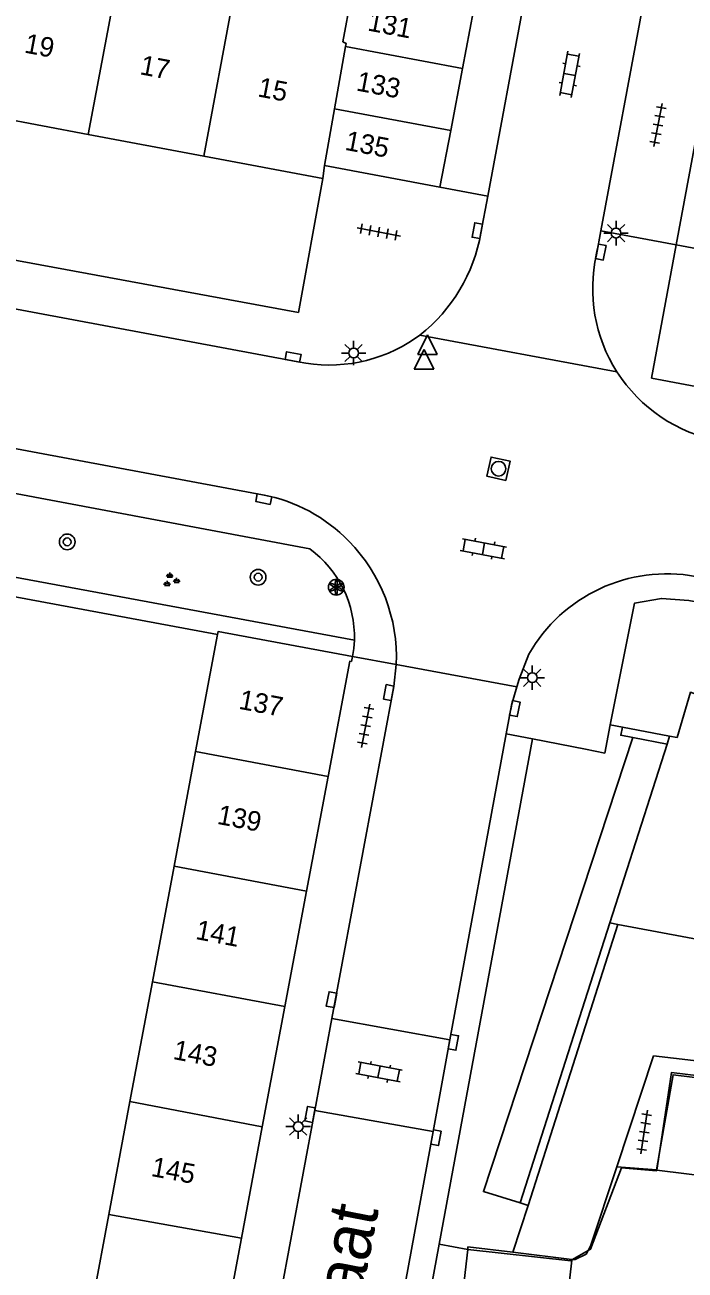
# Model space of a CAD drawing. Extents: x 131000 to 133014, y 396499 to 399001.
# Drawn here: x 131529.4 to 131563.1, y 397223.1 to 397286.7 of the extents above; entities that cross this region are included whole.
import ezdxf

# ---------------------------------------------------------------- set-up
doc = ezdxf.new("R2010")
doc.units = 0
for name, color, linetype in [('gg-afsc-erfafscheiding', 7, 'Continuous'), ('gg-afsc-hekwerk', 7, 'Continuous'), ('gg-afsc-muur', 7, 'Continuous'), ('gg-anno-huisnummerreeks BGT', 7, 'Continuous'), ('gg-anno-openbare ruimte label', 7, 'Continuous'), ('gg-bbg-bijgebouw', 7, 'Continuous'), ('gg-bbg-hoofdgebouw', 7, 'Continuous'), ('gg-bbg-tussenscheiding', 7, 'Continuous'), ('gg-knt-verharding', 7, 'Continuous'), ('gg-knt-verharding nz', 7, 'Continuous'), ('gt-grn-groengrens', 7, 'Continuous'), ('gt-grn-weggrens', 7, 'Continuous'), ('gt-symb-boom', 7, 'Continuous'), ('gt-symb-groenvak', 7, 'Continuous'), ('gt-symb-klinker verharding', 7, 'Continuous'), ('gt-symb-kolk', 7, 'Continuous'), ('gt-symb-lichtmast', 7, 'Continuous'), ('gt-symb-rioolschacht', 7, 'Continuous'), ('gt-symb-solitaire heester', 7, 'Continuous'), ('gt-symb-tegel verharding', 7, 'Continuous'), ('gt-symb-waterafsluiter', 7, 'Continuous')]:
    doc.layers.add(name, color=color, linetype=linetype)

# ---------------------------------------------------------------- blocks, each defined once
blk = doc.blocks.new('gt0-KOLK')
at = {"layer": 'gt-symb-kolk'}
blk.add_lwpolyline([(0, 0), (0.375, 0), (0.375, 0.4), (-0.375, 0.4), (-0.375, 0), (0, 0)], dxfattribs=at)
blk = doc.blocks.new('gt0-KL1')
at = {"layer": 'gt-symb-klinker verharding'}
for p, q in [((-1.15, 0.3), (1.15, 0.3)), ((-1, -0.3), (-1, 0.3)), ((-0.5, 0.3), (-0.5, 0.45)), ((0, -0.3), (0, 0.3)), ((0.5, 0.3), (0.5, 0.45)), ((1, -0.3), (1, 0.3)), ((-1.15, -0.3), (1.15, -0.3)), ((-0.5, -0.45), (-0.5, -0.3)), ((0.5, -0.45), (0.5, -0.3))]:
    blk.add_line(p, q, dxfattribs=at)
blk = doc.blocks.new('gt0-LMAST')
at = {"layer": 'gt-symb-lichtmast'}
for p, q in [((-0.182, 0.173), (-0.447, 0.438)), ((-0.005, 0.246), (-0.005, 0.621)), ((0.172, 0.173), (0.437, 0.438)), ((-0.255, -0.004), (-0.63, -0.004)), ((-0.182, -0.181), (-0.447, -0.446)), ((-0.005, -0.254), (-0.005, -0.629)), ((0.437, -0.446), (0.172, -0.181)), ((0.245, -0.004), (0.62, -0.004))]:
    blk.add_line(p, q, dxfattribs=at)
blk.add_circle((-0.005, -0.004), 0.25, dxfattribs=at)
blk = doc.blocks.new('gt0-TEG1')
at = {"layer": 'gt-symb-tegel verharding'}
for p, q in [((-1.125, 0), (1.125, 0)), ((-0.9, -0.25), (-0.9, 0.25)), ((-0.45, -0.25), (-0.45, 0.25)), ((0, -0.25), (0, 0.25)), ((0.45, -0.25), (0.45, 0.25)), ((0.9, -0.25), (0.9, 0.25))]:
    blk.add_line(p, q, dxfattribs=at)
blk = doc.blocks.new('gt0-GRVAK')
at = {"layer": 'gt-symb-groenvak'}
for p, q in [((-0.11, 0.189), (-0.228, 0.24)), ((-0.182, 0.153), (0.088, 0.153)), ((-0.091, 0.211), (-0.156, 0.322)), ((-0.047, 0.214), (-0.047, 0.393)), ((-0.004, 0.211), (0.061, 0.322)), ((0.015, 0.189), (0.133, 0.24)), ((0.262, -0.052), (0.197, 0.059)), ((0.305, -0.049), (0.305, 0.13)), ((0.349, -0.052), (0.414, 0.059)), ((-0.245, -0.228), (-0.363, -0.177)), ((-0.318, -0.264), (-0.047, -0.264)), ((-0.226, -0.206), (-0.291, -0.095)), ((-0.183, -0.203), (-0.183, -0.024)), ((-0.139, -0.206), (-0.074, -0.095)), ((-0.12, -0.228), (-0.002, -0.177)), ((0.243, -0.074), (0.125, -0.023)), ((0.17, -0.11), (0.441, -0.11)), ((0.368, -0.074), (0.486, -0.023))]:
    blk.add_line(p, q, dxfattribs=at)
blk = doc.blocks.new('gt0-BOOM')
at = {"layer": 'gt-symb-boom'}
for radius in [0.4, 0.2]:
    blk.add_circle((0, 0), radius, dxfattribs=at)
blk = doc.blocks.new('gt0-SH')
at = {"layer": 'gt-symb-solitaire heester'}
blk.add_circle((0, 0), 0.4, dxfattribs=at)
for centre, start, end in [((-0.346, 0.2), 270, 30), ((-0.346, -0.2), 330, 90), ((0, 0.4), 210, 330), ((0.346, 0.2), 150, 270), ((0.346, -0.2), 90, 210), ((0, -0.4), 30, 150)]:
    blk.add_arc(centre, 0.4, start, end, dxfattribs=at)
blk = doc.blocks.new('gt0-RS')
at = {"layer": 'gt-symb-rioolschacht'}
blk.add_lwpolyline([(-0.5, -0.5), (0.5, -0.5), (0.5, 0.5), (-0.5, 0.5)], close=True, dxfattribs=at)
blk.add_circle((0, 0), 0.375, dxfattribs=at)
blk = doc.blocks.new('gt0-WAFSL')
at = {"layer": 'gt-symb-waterafsluiter'}
for p, q in [((-0.5, -0.333), (0, 0.667)), ((0, 0.667), (0.5, -0.333)), ((0.5, -0.333), (-0.5, -0.333))]:
    blk.add_line(p, q, dxfattribs=at)

msp = doc.modelspace()

# ---------------------------------------------------------------- linework, layer by layer
at = {"layer": 'gg-afsc-erfafscheiding'}
msp.add_line((131555.11, 397226.41), (131554.342, 397224.012), dxfattribs=at)
at = {"layer": 'gg-afsc-hekwerk'}
for p, q in [((131561.674, 397228.215), (131561.829, 397229.107)), ((131552.028, 397224.163), (131550.133, 397207.439)), ((131557.343, 397223.615), (131557.388, 397223.641)), ((131557.388, 397223.641), (131558.178, 397224.103))]:
    msp.add_line(p, q, dxfattribs=at)
for points in [[(131561.829, 397229.107), (131562.519, 397233.081), (131615.831, 397226.534)], [(131558.178, 397224.103), (131558.297, 397224.173), (131559.886, 397228.326), (131561.665, 397228.165), (131561.674, 397228.215)], [(131552.028, 397224.163), (131557.291, 397223.584), (131557.343, 397223.615)]]:
    msp.add_lwpolyline(points, dxfattribs=at)
at = {"layer": 'gg-afsc-muur'}
for p, q in [((131527.514, 397257.724), (131539.251, 397255.548)), ((131562.341, 397250.368), (131559.93, 397250.82)), ((131560.459, 397250.294), (131562.21, 397249.96)), ((131555.11, 397226.41), (131559.7, 397240.75)), ((131559.286, 397240.828), (131557.025, 397233.768)), ((131557.025, 397233.768), (131554.71, 397226.54)), ((131554.71, 397226.54), (131555.11, 397226.41))]:
    msp.add_line(p, q, dxfattribs=at)
msp.add_lwpolyline([(131559.93, 397250.82), (131559.85, 397250.41), (131560.459, 397250.294)], dxfattribs=at)
at = {"layer": 'gg-bbg-bijgebouw'}
for p, q in [((131552.321, 397287.398), (131551.76, 397284.441)), ((131551.76, 397284.441), (131551.159, 397281.274)), ((131551.159, 397281.274), (131550.61, 397278.38)), ((131550.61, 397278.38), (131544.72, 397279.49))]:
    msp.add_line(p, q, dxfattribs=at)
at = {"layer": 'gg-bbg-hoofdgebouw'}
for p, q in [((131532.645, 397281.081), (131526.737, 397282.19)), ((131538.543, 397279.973), (131532.645, 397281.081)), ((131544.63, 397278.83), (131538.543, 397279.973)), ((131544.72, 397279.49), (131544.63, 397278.83)), ((131568.755, 397274.303), (131562.67, 397275.44)), ((131539.251, 397255.548), (131538.132, 397249.583)), ((131546.1, 397254.165), (131546.15, 397254.43)), ((131562.341, 397250.368), (131562.21, 397249.96)), ((131562.723, 397250.296), (131562.341, 397250.368)), ((131562.21, 397249.96), (131559.286, 397240.828)), ((131538.132, 397249.583), (131537.031, 397243.725)), ((131544.896, 397248.295), (131543.8, 397242.457)), ((131537.031, 397243.725), (131535.924, 397237.828)), ((131543.8, 397242.457), (131542.692, 397236.56)), ((131559.286, 397240.828), (131559.7, 397240.75)), ((131559.7, 397240.75), (131563.99, 397239.94)), ((131535.924, 397237.828), (131534.775, 397231.71)), ((131542.692, 397236.56), (131541.538, 397230.411)), ((131534.775, 397231.71), (131533.693, 397225.949)), ((131540.471, 397224.727), (131541.538, 397230.411)), ((131533.693, 397225.949), (131532.571, 397219.972)), ((131539.353, 397218.774), (131540.471, 397224.727))]:
    msp.add_line(p, q, dxfattribs=at)
for points in [[(131562.67, 397275.44), (131563.96, 397282.3), (131564.089, 397282.276)], [(131546.15, 397254.43), (131539.28, 397255.7), (131539.251, 397255.548)], [(131546.1, 397254.165), (131546.002, 397254.183), (131544.896, 397248.295)], [(131562.723, 397250.296), (131563.413, 397252.599), (131566.957, 397251.28)]]:
    msp.add_lwpolyline(points, dxfattribs=at)
at = {"layer": 'gg-bbg-tussenscheiding'}
for p, q in [((131540.277, 397289.195), (131538.543, 397279.973)), ((131532.645, 397281.081), (131533.913, 397287.827)), ((131546.083, 397288.104), (131545.65, 397285.803)), ((131545.789, 397285.573), (131545.229, 397282.387)), ((131551.76, 397284.441), (131545.789, 397285.573)), ((131545.229, 397282.387), (131544.72, 397279.49)), ((131551.159, 397281.274), (131545.229, 397282.387)), ((131538.132, 397249.583), (131544.896, 397248.295)), ((131543.8, 397242.457), (131537.031, 397243.725)), ((131542.692, 397236.56), (131535.924, 397237.828)), ((131534.775, 397231.71), (131541.538, 397230.411)), ((131540.471, 397224.727), (131533.693, 397225.949))]:
    msp.add_line(p, q, dxfattribs=at)
msp.add_lwpolyline([(131545.65, 397285.803), (131545.816, 397285.726), (131545.789, 397285.573)], dxfattribs=at)
at = {"layer": 'gg-knt-verharding'}
for p, q in [((131553.05, 397277.923), (131556.233, 397294.964)), ((131562.338, 397294.948), (131558.828, 397276.159)), ((131544.63, 397278.83), (131543.39, 397271.99)), ((131543.39, 397271.99), (131507.5, 397278.59)), ((131552.7, 397276.05), (131553.05, 397277.923)), ((131558.828, 397276.159), (131558.6, 397274.94)), ((131561.41, 397268.64), (131562.67, 397275.44)), ((131526.241, 397272.662), (131543.37, 397269.47)), ((131549.36, 397270.67), (131549.583, 397270.839)), ((131602.96, 397260.88), (131561.41, 397268.64)), ((131541.55, 397262.68), (131524.926, 397265.79)), ((131543.963, 397259.917), (131528.474, 397262.83)), ((131555.34, 397250.23), (131550.577, 397224.431)), ((131553.999, 397250.478), (131551.12, 397234.858)), ((131558.049, 397249.694), (131555.34, 397250.23)), ((131544.219, 397231.245), (131545.096, 397235.945)), ((131551.12, 397234.858), (131545.096, 397235.945)), ((131551.12, 397234.858), (131550.259, 397230.181)), ((131559.638, 397228.373), (131561.514, 397234.043)), ((131561.514, 397234.043), (131608.388, 397228.442)), ((131535.509, 397184.495), (131544.219, 397231.245)), ((131544.219, 397231.245), (131550.259, 397230.181)), ((131550.259, 397230.181), (131541.534, 397182.76)), ((131561.694, 397228.213), (131561.829, 397229.107)), ((131559.638, 397228.373), (131561.674, 397228.215)), ((131561.674, 397228.215), (131561.694, 397228.213)), ((131550.577, 397224.431), (131544.796, 397193.115)), ((131552.028, 397224.163), (131552.043, 397224.297)), ((131554.342, 397224.012), (131552.043, 397224.297)), ((131557.346, 397223.639), (131554.342, 397224.012)), ((131557.388, 397223.641), (131557.346, 397223.639))]:
    msp.add_line(p, q, dxfattribs=at)
for points in [[(131568.672, 397255.66), (131568.786, 397256.287), (131563.32, 397257.28), (131561.92, 397257.39), (131560.54, 397257.15), (131559.313, 397250.936)], [(131546.15, 397254.43), (131546.21, 397254.844), (131546.239, 397255.264)], [(131555.15, 397254.54), (131554.65, 397253.27), (131554.537, 397252.879)], [(131545.096, 397235.945), (131548.26, 397252.9), (131548.382, 397254.017)], [(131554.537, 397252.879), (131554.27, 397251.95), (131553.999, 397250.478)], [(131559.313, 397250.936), (131559.03, 397249.5), (131558.049, 397249.694)], [(131561.829, 397229.107), (131562.444, 397233.193), (131608.275, 397227.61)], [(131559.638, 397228.373), (131558.301, 397224.331), (131558.178, 397224.103)], [(131558.178, 397224.103), (131558.077, 397223.916), (131557.521, 397223.647), (131557.388, 397223.641)]]:
    msp.add_lwpolyline(points, dxfattribs=at)
for centre, radius, start, end in [((131544.376, 397277.491), 8.448, 308.05169, 350.17615), ((131566.326, 397273.217), 7.916, 167.42514, 212.46273), ((131544.953, 397277.118), 7.81, 258.30551, 304.35115), ((131566.322, 397273.219), 7.914, 212.48707, 259.79245), ((131540.059, 397254.618), 8.199, 43.96929, 79.52221), ((131540.69, 397255.433), 5.552, 358.25919, 53.87165), ((131539.928, 397254.376), 8.462, 357.56925, 44.5314), ((131562.214, 397250.526), 8.125, 79.68004, 150.39792)]:
    msp.add_arc(centre, radius, start, end, dxfattribs=at)
at = {"layer": 'gg-knt-verharding nz'}
for p, q in [((131615.224, 397221.484), (131561.694, 397228.213)), ((131555.453, 397206.777), (131557.343, 397223.615)), ((131557.343, 397223.615), (131557.346, 397223.639))]:
    msp.add_line(p, q, dxfattribs=at)
at = {"layer": 'gt-grn-groengrens'}
for p, q in [((131546.239, 397255.264), (131527.696, 397258.692)), ((131559.93, 397250.82), (131559.313, 397250.936)), ((131552.028, 397224.163), (131550.577, 397224.431))]:
    msp.add_line(p, q, dxfattribs=at)
msp.add_lwpolyline([(131560.459, 397250.294), (131552.832, 397227.115), (131554.71, 397226.54)], dxfattribs=at)
at = {"layer": 'gt-grn-weggrens'}
for p, q in [((131550.61, 397278.38), (131553.05, 397277.923)), ((131562.67, 397275.44), (131558.828, 397276.159)), ((131549.583, 397270.839), (131559.647, 397268.968)), ((131546.15, 397254.43), (131548.382, 397254.017)), ((131548.382, 397254.017), (131554.537, 397252.879)), ((131555.34, 397250.23), (131553.999, 397250.478))]:
    msp.add_line(p, q, dxfattribs=at)

# ---------------------------------------------------------------- block references
at = {"layer": 'gt-symb-boom'}
for p in [(131531.571, 397260.279), (131541.324, 397258.475)]:
    msp.add_blockref('gt0-BOOM', p, dxfattribs=at)
at = {"layer": 'gt-symb-groenvak'}
msp.add_blockref('gt0-GRVAK', (131536.857, 397258.321), dxfattribs=at)
at = {"layer": 'gt-symb-klinker verharding'}
for p, rotation in [((131557.233, 397284.142), 79.39794170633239), ((131552.832, 397259.928), -10.602058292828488), ((131547.501, 397233.226), -10.837910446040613)]:
    msp.add_blockref('gt0-KL1', p, dxfattribs=dict(at, rotation=rotation))
at = {"layer": 'gt-symb-kolk'}
for p, rotation in [((131552.715, 397276.131), 79.63367739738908), ((131558.632, 397275.109), -100.7816167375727), ((131543.071, 397269.526), -10.602058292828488), ((131541.648, 397262.66), 168.52151796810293), ((131548.193, 397252.549), 79.39794170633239), ((131554.244, 397251.807), -101.4223210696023), ((131545.269, 397236.873), 79.45426563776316), ((131551.103, 397234.768), -100.43302473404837), ((131544.171, 397231.015), 79.21838326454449), ((131550.206, 397229.9), -100.60205829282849)]:
    msp.add_blockref('gt0-KOLK', p, dxfattribs=dict(at, rotation=rotation))
at = {"layer": 'gt-symb-lichtmast'}
for p in [(131559.612, 397276.045), (131546.204, 397269.925), (131555.332, 397253.35), (131543.375, 397230.434)]:
    msp.add_blockref('gt0-LMAST', p, dxfattribs=at)
at = {"layer": 'gt-symb-rioolschacht', "rotation": 77.64517308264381}
msp.add_blockref('gt0-RS', (131553.603, 397264.013), dxfattribs=at)
at = {"layer": 'gt-symb-solitaire heester'}
msp.add_blockref('gt0-SH', (131545.315, 397257.966), dxfattribs=at)
at = {"layer": 'gt-symb-tegel verharding'}
for p, rotation in [((131561.747, 397281.56), 79.34163849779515), ((131547.483, 397276.096), -10.658361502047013), ((131546.817, 397250.895), 79.45426563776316), ((131561.044, 397230.149), 81.43241009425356)]:
    msp.add_blockref('gt0-TEG1', p, dxfattribs=dict(at, rotation=rotation))
at = {"layer": 'gt-symb-waterafsluiter'}
for p in [(131549.976, 397270.176), (131549.797, 397269.432)]:
    msp.add_blockref('gt0-WAFSL', p, dxfattribs=at)

# ---------------------------------------------------------------- texts
at = {"layer": 'gg-anno-huisnummerreeks BGT'}
for s, rotation, p in [('131', 349.3, (131546.873, 397286.39)), ('19', 349.4, (131529.341, 397285.262)), ('17', 349.3, (131535.241, 397284.156)), ('15', 349.3, (131541.26, 397283.025)), ('133', 349.3, (131546.292, 397283.328)), ('135', 349.3, (131545.717, 397280.298)), ('137', 349.3, (131540.293, 397251.766)), ('139', 349.3, (131539.189, 397245.89)), ('141', 349.3, (131538.085, 397240.012)), ('143', 349.4, (131536.934, 397233.885)), ('145', 349.4, (131535.813, 397227.914))]:
    msp.add_text(s, height=1, rotation=rotation, dxfattribs=at).set_placement(p)
at = {"layer": 'gg-anno-openbare ruimte label'}
msp.add_text('Martinitorenstraat', height=2.5, rotation=79, dxfattribs=at).set_placement((131542.517, 397200.658))

doc.saveas('drawing.dxf')
